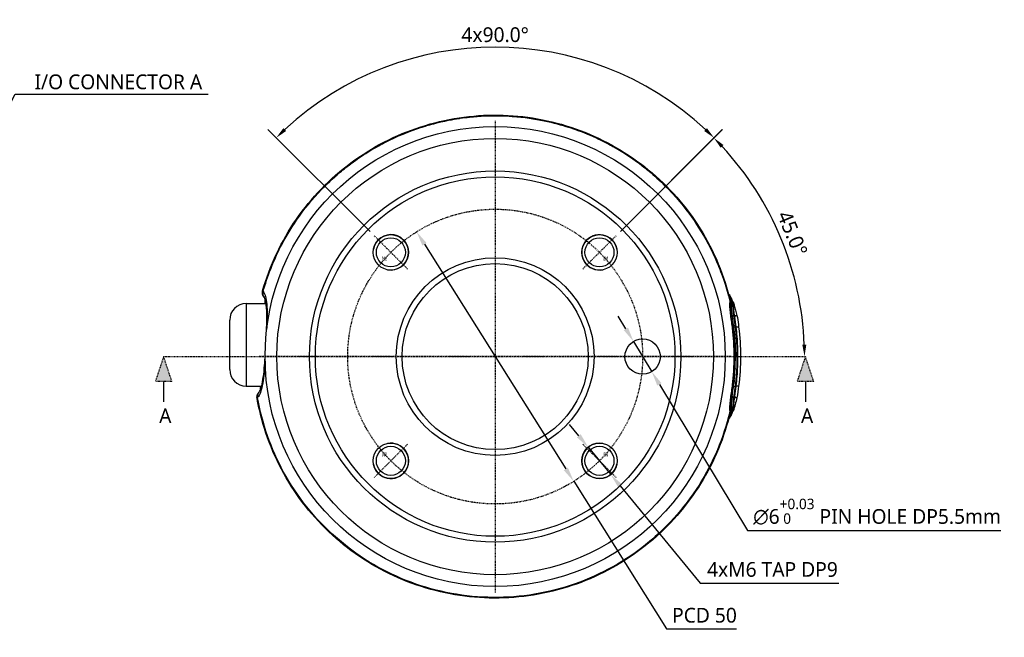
# Model space of a CAD drawing. Header units: millimetres. Extents: x 0 to 4378, y 0 to 2376.
# Tile 557 of 656: x 3424 to 3591, y 91 to 196. Entities that reach past the tile are written whole.
import ezdxf
from ezdxf.enums import TextEntityAlignment as Align

# ---------------------------------------------------------------- set-up
doc = ezdxf.new("R2010")
doc.units = ezdxf.units.MM
doc.header["$LTSCALE"] = 0.2
doc.linetypes.add('CENTER2', pattern=[1.125, 0.75, -0.125, 0.125, -0.125])
doc.linetypes.add('CENTERX2', pattern=[4, 2.5, -0.5, 0.5, -0.5])
doc.layers.add('01_Object Line', color=4, linetype='Continuous')
doc.layers.add('02_Center Line', color=1, linetype='CENTER2')
doc.layers.add('14_Mark', color=7, linetype='Continuous', true_color=0xe03c31)
doc.styles.add('Rainbow-2.5 Style', font='malgunsl.ttf')
doc.styles.get("Standard").update_dxf_attribs({"font": 'ISOCP.SHX', "bigfont": 'WHGTXT.SHX'})
doc.dimstyles.new('Rainbow-2.5 Style$2', dxfattribs={"dimtxt": 2.5, "dimasz": 2, "dimexe": 2, "dimexo": 1, "dimgap": 0.8, "dimtad": 1, "dimzin": 9, "dimdsep": 46, "dimtxsty": 'Rainbow-2.5 Style', "dimcen": 0, "dimclrd": 251, "dimclre": 251, "dimclrt": 256, "dimadec": 1, "dimazin": 0, "dimtp": 0.1, "dimtm": 0.1, "dimtfac": 0.61, "dimtmove": 0, "dimatfit": 3, "dimfxl": 1, "dimlwd": -1, "dimlwe": -1, "dimarcsym": 1})
doc.dimstyles.new('Rainbow-2.5 Style$3', dxfattribs={"dimtxt": 2.5, "dimasz": 2.5, "dimexe": 1, "dimexo": 1, "dimgap": 1, "dimtad": 1, "dimtoh": 1, "dimdsep": 46, "dimtxsty": 'Rainbow-2.5 Style', "dimcen": 0, "dimclrd": 251, "dimclre": 251, "dimclrt": 7, "dimazin": 3, "dimtp": 0.1, "dimtm": 0.1, "dimtfac": 0.71, "dimtmove": 0, "dimatfit": 3, "dimfxl": 1, "dimlwd": -1, "dimlwe": -1, "dimarcsym": 1})
doc.dimstyles.new('Rainbow-2.5 Style$7', dxfattribs={"dimtxt": 2.5, "dimasz": 2.5, "dimexe": 1, "dimexo": 1, "dimgap": 1, "dimtad": 1, "dimdsep": 46, "dimtxsty": 'Rainbow-2.5 Style', "dimcen": 0, "dimclrd": 251, "dimclre": 251, "dimclrt": 7, "dimazin": 3, "dimtp": 0.1, "dimtm": 0.1, "dimtfac": 0.71, "dimtmove": 0, "dimatfit": 3, "dimfxl": 1, "dimlwd": -1, "dimlwe": -1, "dimarcsym": 1})

# ---------------------------------------------------------------- blocks, each defined once
blk = doc.blocks.new('Blk$I38J4-5N2301B')
for p, q in [((39.49, 10.46), (39.49, 10.46)), ((-42.2, 9), (-42.2, -5)), ((-42.2, 9), (-38.82, 9)), ((-38.72, 9), (-38.72, 9)), ((-45, -2.2), (-45, 6.2)), ((-42.2, -5), (-39.58, -5)), ((-39.48, -5), (-39.48, -5))]:
    blk.add_line(p, q)
for centre, radius in [((0, 0), 39), ((0, 0), 37), ((0, 0), 31.48), ((0, 0), 30.48), ((-17.68, 17.68), 3), ((-17.68, 17.68), 2.46), ((17.68, 17.68), 3), ((17.68, 17.68), 2.46), ((0, 0), 16.77), ((0, 0), 15.77), ((25, 0), 3), ((-17.68, -17.68), 3), ((17.68, -17.68), 3), ((-17.68, -17.68), 2.46), ((17.68, -17.68), 2.46)]:
    blk.add_circle(centre, radius)
for centre, start, end in [((-42.2, 6.2), 90, 180), ((-42.2, -2.2), 180, 270)]:
    blk.add_arc(centre, 2.8, start, end)
for centre, major_axis, ratio, start_param, end_param in [((-38.41, 10.75), (-0.721, -0.692), 0.94914, 5.222817, 6.283416), ((-38.41, 10.75), (-0.721, -0.692), 0.94914, 0.000231, 0.000366), ((40.86, 6.92), (-0.43, -0.013), 0.572551, 0.497241, 0.94988), ((41.35, 6.56), (-0.56, 3.48), 0.198993, 1.415823, 1.495187), ((40.59, 6.29), (-0.36, -0.048), 0.068421, 6.045135, 6.04712), ((-37.74, 4.76), (-0.999, 0.033), 0.306864, 5.991051, 6.283189), ((-37.74, 4.76), (-0.999, 0.033), 0.306864, 0.000003, 0.000147), ((-38, 0), (-1, 0.015), 0.222199, 0.000009, 0.066809), ((-38, 0), (-1, 0.015), 0.222199, 6.283177, 6.283194), ((41.4, 0.01), (0.393, -0.002), 0.011038, 2.226159, 2.73087), ((-38.03, -0.76), (-0.997, 0.072), 0.306297, 6.283183, 6.575941), ((-39.31, -6.75), (-0.693, 0.721), 0.945259, 6.283018, 7.283935), ((-39.31, -6.75), (-0.693, 0.721), 0.945259, 6.282953, 6.283018), ((40.59, -6.29), (0.36, -0.044), 0.063005, 3.372836, 3.376814), ((40.86, -6.94), (0.43, -0.032), 0.578776, 2.218613, 2.668297), ((41.35, -6.57), (0.56, 3.48), 0.198992, 1.646411, 1.725774)]:
    blk.add_ellipse(centre, major_axis=major_axis, ratio=ratio, start_param=start_param, end_param=end_param)
for points, knots in [([(-39.42, 11.14), (-38.2, 15.45), (-36.24, 19.61), (-31.17, 26.95), (-28.01, 30.22), (-20.89, 35.52), (-16.84, 37.6), (-8.4, 40.34), (-3.9, 41.02), (4.96, 40.9), (9.45, 40.11), (17.82, 37.15), (21.81, 34.96), (28.8, 29.47), (31.88, 26.11), (36.74, 18.66), (38.58, 14.48), (39.68, 10.17)], [0, 0, 0, 0, 1.344136, 1.344136, 2.675031, 2.675031, 4.00551, 4.00551, 5.33562, 5.33562, 6.666261, 6.666261, 7.998797, 7.998797, 9.330905, 9.330905, 10.665668, 10.665668, 10.665668, 10.665668]), ([(-39.33, 11.01), (-38.61, 13.58), (-37.63, 16.13), (-36.36, 18.61), (-35.57, 20.16), (-34.67, 21.67), (-33.67, 23.12), (-32.4, 24.96), (-30.98, 26.7), (-29.43, 28.32), (-28.13, 29.68), (-26.98, 30.7), (-26.06, 31.46), (-25.35, 32.04), (-24.79, 32.47), (-24.38, 32.77), (-23.47, 33.45), (-22.54, 34.08), (-21.59, 34.67), (-20.1, 35.6), (-19.11, 36.1), (-18.68, 36.32), (-16.66, 37.36), (-14.57, 38.22), (-12.47, 38.9), (-12.34, 38.94), (-12.12, 39.01), (-11.81, 39.1), (-11.25, 39.27), (-10.38, 39.53), (-9.22, 39.79), (-7.28, 40.24), (-6.19, 40.38), (-5.92, 40.42), (-5.39, 40.5), (-4.86, 40.56), (-4.33, 40.62), (-2.59, 40.8), (-0.9, 40.88), (0.8, 40.84), (1.52, 40.83), (2.23, 40.79), (2.91, 40.74), (6.88, 40.46), (10.12, 39.64), (12.42, 38.91), (13.01, 38.72), (13.53, 38.54), (14, 38.37), (15.57, 37.8), (16.83, 37.23), (17.81, 36.76), (18.98, 36.19), (19.74, 35.77), (20.1, 35.56), (22.78, 34.04), (24.41, 32.76), (25.19, 32.15), (25.42, 31.97), (25.58, 31.84), (25.66, 31.78), (26.24, 31.3), (27.1, 30.59), (28.18, 29.57), (29.58, 28.24), (30.31, 27.38), (30.52, 27.15), (30.64, 27.02), (30.75, 26.89), (30.87, 26.76), (32.23, 25.19), (33.46, 23.51), (34.55, 21.77), (35.53, 20.22), (36.63, 18.25), (37.65, 15.83), (37.99, 15.03), (38.41, 13.97), (38.85, 12.63), (39.15, 11.69), (39.46, 10.62), (39.75, 9.41)], [-1, -1, -1, -1, -0.923133, -0.923133, -0.923133, -0.875, -0.875, -0.875, -0.8125, -0.8125, -0.8125, -0.777211, -0.777211, -0.777211, -0.75, -0.75, -0.75, -0.71875, -0.71875, -0.71875, -0.6875, -0.6875, -0.6875, -0.625, -0.625, -0.625, -0.613903, -0.613903, -0.613903, -0.59375, -0.59375, -0.59375, -0.5625, -0.5625, -0.5625, -0.547989, -0.547989, -0.547989, -0.5, -0.5, -0.5, -0.484864, -0.484864, -0.484864, -0.397359, -0.397359, -0.397359, -0.375, -0.375, -0.375, -0.346559, -0.346559, -0.346559, -0.3125, -0.3125, -0.3125, -0.264588, -0.264588, -0.264588, -0.25, -0.25, -0.25, -0.21875, -0.21875, -0.21875, -0.1875, -0.1875, -0.1875, -0.182675, -0.182675, -0.182675, -0.125, -0.125, -0.125, -0.0625, -0.0625, -0.0625, -0.025808, -0.025808, -0.025808, 0, 0, 0, 0]), ([(-39.13, 10.06), (-39.22, 10.16), (-39.31, 10.28), (-39.42, 10.53), (-39.45, 10.66), (-39.47, 10.9), (-39.45, 11.02), (-39.42, 11.14)], [0, 0, 0, 0, 0.0507772, 0.0507772, 0.0917872, 0.0917872, 0.1292013, 0.1292013, 0.1292013, 0.1292013]), ([(-39.33, 11.01), (-39.16, 10.83), (-39.03, 10.55), (-38.92, 10.18), (-38.82, 9.8), (-38.75, 9.35), (-38.7, 8.82), (-38.66, 8.28), (-38.65, 7.68), (-38.65, 7.01), (-38.65, 6.34), (-38.67, 5.63), (-38.69, 4.89)], [0, 0, 0, 0, 0.25, 0.25, 0.25, 0.5, 0.5, 0.5, 0.75, 0.75, 0.75, 0.9992638, 0.9992638, 0.9992638, 0.9992638]), ([(-38.74, 4.8), (-38.71, 5.66), (-38.69, 6.49), (-38.72, 7.96), (-38.76, 8.62), (-38.91, 9.53), (-39.01, 9.85), (-39.11, 10.04), (-39.13, 10.06), (-39.13, 10.06)], [0, 0, 0, 0, 0.2730944, 0.2730944, 0.5478871, 0.5478871, 0.7881553, 0.7881553, 0.8869228, 0.8869228, 0.8869228, 0.8869228]), ([(39.57, 10.6), (39.59, 10.57), (39.62, 10.54), (39.72, 10.4), (39.79, 10.3), (39.96, 10.03), (40.05, 9.86), (40.14, 9.69)], [0.010133, 0.010133, 0.010133, 0.010133, 0.0221129, 0.0221129, 0.0619726, 0.0619726, 0.1223725, 0.1223725, 0.1223725, 0.1223725]), ([(39.57, 10.58), (39.6, 10.53), (39.63, 10.48), (39.74, 10.27), (39.85, 10.07), (39.97, 9.58), (39.99, 9.28), (39.98, 8.95)], [28.181067, 28.181067, 28.181067, 28.181067, 28.758819, 28.758819, 30.087278, 30.087278, 31.415738, 31.415738, 31.415738, 31.415738]), ([(39.68, 10.17), (39.7, 10.11), (39.71, 10.04), (39.76, 9.73), (39.75, 9.51), (39.75, 9.41)], [-0.04823544, -0.04823544, -0.04823544, -0.04823544, -0.03728617, -0.03728617, -0.00001779, -0.00001779, -0.00001779, -0.00001779]), ([(-39.02, 9), (-39.01, 9.1), (-39, 9.2), (-38.99, 9.44), (-38.98, 9.58), (-38.97, 9.71)], [2.2142896, 2.2142896, 2.2142896, 2.2142896, 2.2621458, 2.2621458, 2.3407939, 2.3407939, 2.3407939, 2.3407939]), ([(39.75, 9.41), (39.74, 8.94), (39.77, 8.39), (39.85, 7.51), (39.89, 7.21), (39.95, 6.75), (39.97, 6.59), (40.01, 6.28), (40.03, 6.17), (40.06, 5.97)], [-0.4608596, -0.4608596, -0.4608596, -0.4608596, -0.2319778, -0.2319778, -0.1176594, -0.1176594, -0.0605125, -0.0605125, -0.000004, -0.000004, -0.000004, -0.000004]), ([(40.52, 0.01), (40.52, 0.79), (40.5, 1.57), (40.45, 2.35), (40.41, 3.13), (40.34, 3.91), (40.25, 4.68), (40.25, 4.69), (40.25, 4.69), (40.25, 4.69), (40.16, 5.46), (40.03, 6.24), (39.93, 7), (39.93, 7), (39.93, 7.01), (39.93, 7.01), (39.88, 7.4), (39.84, 7.77), (39.82, 8.12), (39.79, 8.48), (39.77, 8.81), (39.78, 9.11)], [27.547428, 27.547428, 27.547428, 27.547428, 29.915632, 29.915632, 29.915632, 32.28311, 32.28311, 32.28311, 32.293424, 32.293424, 32.293424, 34.650769, 34.650769, 34.650769, 34.666423, 34.666423, 34.666423, 35.852922, 35.852922, 35.852922, 37.039421, 37.039421, 37.039421, 37.039421]), ([(39.98, 8.95), (39.98, 8.91), (39.98, 8.87), (39.98, 8.79), (39.98, 8.74), (39.99, 8.62), (39.99, 8.54), (40, 8.39), (40, 8.33), (40.01, 8.19), (40.02, 8.11), (40.04, 7.75), (40.08, 7.39), (40.13, 6.99)], [0, 0, 0, 0, 0.0146911, 0.0146911, 0.0270405, 0.0270405, 0.0580232, 0.0580232, 0.077436, 0.077436, 0.1037284, 0.1037284, 0.1923796, 0.1923796, 0.1923796, 0.1923796]), ([(40.46, 7), (40.33, 7.84), (40.33, 8.58), (40.28, 9.08), (40.25, 9.36), (40.2, 9.57), (40.14, 9.69)], [6.83821, 6.83821, 6.83821, 6.83821, 9.362067, 9.362067, 9.362067, 10.748111, 10.748111, 10.748111, 10.748111]), ([(40.58, 6.99), (40.49, 7.65), (40.45, 8.24), (40.43, 8.66), (40.41, 8.9), (40.38, 9.09), (40.34, 9.21), (40.33, 9.25), (40.32, 9.27), (40.31, 9.3)], [7.141582, 7.141582, 7.141582, 7.141582, 9.362054, 9.362054, 9.362054, 10.573628, 10.573628, 10.573628, 10.889931, 10.889931, 10.889931, 10.889931]), ([(40.32, 9.27), (40.41, 9.06), (40.48, 8.84), (40.61, 8.38), (40.69, 8.12), (40.84, 7.57), (40.91, 7.28), (40.97, 6.99)], [0, 0, 0, 0, 0.0687662, 0.0687662, 0.1523206, 0.1523206, 0.2423805, 0.2423805, 0.2423805, 0.2423805]), ([(40.13, 6.99), (40.13, 6.95), (40.14, 6.92), (40.14, 6.89), (40.19, 6.59), (40.23, 6.29), (40.27, 5.99), (40.32, 5.66), (40.37, 5.32), (40.41, 4.99)], [33.655801, 33.655801, 33.655801, 33.655801, 33.760716, 33.760716, 33.760716, 34.688162, 34.688162, 34.688162, 35.7207, 35.7207, 35.7207, 35.7207]), ([(40.13, 6.99), (40.15, 6.88), (40.16, 6.77), (40.18, 6.66), (40.18, 6.65), (40.18, 6.64), (40.18, 6.63)], [16.2049031, 16.2049031, 16.2049031, 16.2049031, 16.5350251, 16.5350251, 16.5350251, 16.5670172, 16.5670172, 16.5670172, 16.5670172]), ([(40.73, 4.99), (40.72, 5.08), (40.71, 5.17), (40.7, 5.27), (40.69, 5.28), (40.69, 5.3), (40.69, 5.32), (40.67, 5.43), (40.66, 5.55), (40.64, 5.66), (40.63, 5.77), (40.61, 5.88), (40.6, 5.99), (40.58, 6.1), (40.57, 6.21), (40.55, 6.32), (40.54, 6.44), (40.52, 6.55), (40.51, 6.66), (40.49, 6.77), (40.47, 6.88), (40.46, 7)], [4.856578, 4.856578, 4.856578, 4.856578, 5.128657, 5.128657, 5.128657, 5.185049, 5.185049, 5.185049, 5.513346, 5.513346, 5.513346, 5.841966, 5.841966, 5.841966, 6.171736, 6.171736, 6.171736, 6.503514, 6.503514, 6.503514, 6.83821, 6.83821, 6.83821, 6.83821]), ([(40.58, 6.99), (40.63, 6.99), (40.69, 6.99), (40.73, 6.99), (40.89, 6.99), (40.97, 6.99), (40.97, 6.99)], [-8.25646, -8.25646, -8.25646, -8.25646, -7.624618, -7.624618, -7.624618, -5.44854, -5.44854, -5.44854, -5.44854]), ([(40.85, 4.99), (40.85, 5.01), (40.85, 5.03), (40.78, 5.61), (40.7, 6.16), (40.62, 6.71)], [5.066455, 5.066455, 5.066455, 5.066455, 5.128657, 5.128657, 6.83821, 6.83821, 6.83821, 6.83821]), ([(40.97, 6.99), (41.09, 6.48), (41.15, 5.97), (41.24, 5.3), (41.26, 5.15), (41.27, 4.99)], [0, 0, 0, 0, 0.1551388, 0.1551388, 0.2022234, 0.2022234, 0.2022234, 0.2022234]), ([(40.06, 5.97), (40.36, 3.98), (40.5, 1.99), (40.5, -2), (40.36, -3.98), (40.06, -5.97)], [0, 0, 0, 0, 0.604975, 0.604975, 1.212492, 1.212492, 1.212492, 1.212492]), ([(40.41, 4.99), (40.51, 4.16), (40.59, 3.34), (40.69, 1.68), (40.72, 0.85), (40.72, 0.02)], [35.720723, 35.720723, 35.720723, 35.720723, 38.259702, 38.259702, 40.798705, 40.798705, 40.798705, 40.798705]), ([(41.04, 0.01), (41.04, 0.84), (41.01, 1.67), (40.94, 2.92), (40.9, 3.34), (40.83, 4.16), (40.78, 4.58), (40.73, 4.99)], [-0.4980541, -0.4980541, -0.4980541, -0.4980541, -0.2482966, -0.2482966, -0.1249533, -0.1249533, -0.0001115, -0.0001115, -0.0001115, -0.0001115]), ([(41.16, 0.02), (41.16, 0.58), (41.14, 1.14), (41.12, 1.7), (41.1, 2.26), (41.07, 2.82), (41.02, 3.38), (40.98, 3.91), (40.92, 4.45), (40.85, 4.99)], [0, 0, 0, 0, 1.709554, 1.709554, 1.709554, 3.419104, 3.419104, 3.419104, 5.066451, 5.066451, 5.066451, 5.066451]), ([(41.27, 4.99), (41.27, 4.99), (41.19, 4.99), (41.02, 4.99), (40.97, 4.99), (40.91, 4.99), (40.85, 4.99)], [5.554248, 5.554248, 5.554248, 5.554248, 7.771433, 7.771433, 7.771433, 8.384461, 8.384461, 8.384461, 8.384461]), ([(39.78, -9.12), (39.78, -8.81), (39.79, -8.48), (39.82, -8.13), (39.84, -7.77), (39.88, -7.4), (39.93, -7.01), (40.03, -6.25), (40.16, -5.47), (40.25, -4.69), (40.34, -3.91), (40.41, -3.14), (40.45, -2.36), (40.45, -2.35), (40.45, -2.35), (40.45, -2.34), (40.5, -1.57), (40.52, -0.79), (40.52, -0.02), (40.52, -0.01), (40.52, 0), (40.52, 0.01)], [-37.039421, -37.039421, -37.039421, -37.039421, -35.852961, -35.852961, -35.852961, -34.66644, -34.66644, -34.66644, -32.296832, -32.296832, -32.296832, -29.935323, -29.935323, -29.935323, -29.920458, -29.920458, -29.920458, -27.574383, -27.574383, -27.574383, -27.547428, -27.547428, -27.547428, -27.547428]), ([(40.41, -4.99), (40.51, -4.16), (40.59, -3.33), (40.69, -1.66), (40.72, -0.82), (40.72, 0.02)], [35.720722, 35.720722, 35.720722, 35.720722, 38.259702, 38.259702, 40.798705, 40.798705, 40.798705, 40.798705]), ([(40.72, 0.02), (40.76, 0.01), (40.79, 0.01), (40.83, 0), (40.88, 0), (40.93, 0), (40.97, 0), (41, 0.01), (41.02, 0.01), (41.04, 0.01)], [-1.0896743, -1.0896743, -1.0896743, -1.0896743, -0.7634499, -0.7634499, -0.7634499, -0.3184296, -0.3184296, -0.3184296, -0.1133023, -0.1133023, -0.1133023, -0.1133023]), ([(40.73, -4.99), (40.78, -4.58), (40.83, -4.16), (40.91, -3.33), (40.94, -2.91), (41.01, -1.66), (41.04, -0.83), (41.04, 0.01)], [-0.4984902, -0.4984902, -0.4984902, -0.4984902, -0.3746356, -0.3746356, -0.2508217, -0.2508217, -0.0000001, -0.0000001, -0.0000001, -0.0000001]), ([(40.85, -4.99), (40.92, -4.45), (40.98, -3.91), (41.02, -3.36), (41.11, -2.24), (41.16, -1.11), (41.16, 0.02)], [-5.096168, -5.096168, -5.096168, -5.096168, -3.432831, -3.432831, -3.432831, 0, 0, 0, 0]), ([(41.16, 0.02), (41.32, 0.01), (41.44, 0.01), (41.5, 0), (41.55, 0), (41.58, 0), (41.58, 0)], [0.073579, 0.073579, 0.073579, 0.073579, 1.773456, 1.773456, 1.773456, 2.983853, 2.983853, 2.983853, 2.983853]), ([(-38.99, -0.78), (-39.04, -1.47), (-39.1, -2.19), (-39.17, -2.91), (-39.28, -3.94), (-39.38, -4.47), (-39.43, -4.71), (-39.43, -4.71), (-39.43, -4.72), (-39.43, -4.72), (-39.48, -4.98), (-39.57, -5.51), (-39.78, -6.07), (-39.92, -6.47), (-40.09, -6.74), (-40.26, -6.92)], [-1, -1, -1, -1, -0.75, -0.75, -0.75, -0.5, -0.5, -0.5, -0.494157, -0.494157, -0.494157, -0.25, -0.25, -0.25, 0, 0, 0, 0]), ([(-40, -6.03), (-39.99, -6.01), (-39.91, -5.92), (-39.74, -5.55), (-39.65, -5.29), (-39.47, -4.57), (-39.38, -4.06), (-39.21, -2.88), (-39.14, -2.16), (-39.06, -1.18), (-39.05, -0.94), (-39.03, -0.69)], [0, 0, 0, 0, 0.1742679, 0.1742679, 0.3518092, 0.3518092, 0.5727297, 0.5727297, 0.8189131, 0.8189131, 0.8960259, 0.8960259, 0.8960259, 0.8960259]), ([(-39.77, -5.61), (-39.76, -5.49), (-39.76, -5.36), (-39.75, -5.15), (-39.74, -5.08), (-39.74, -5)], [0.506733, 0.506733, 0.506733, 0.506733, 0.5792961, 0.5792961, 0.6165062, 0.6165062, 0.6165062, 0.6165062]), ([(40.13, -6.99), (40.13, -6.96), (40.14, -6.93), (40.14, -6.89), (40.19, -6.59), (40.23, -6.3), (40.27, -6), (40.32, -5.67), (40.37, -5.33), (40.41, -4.99)], [33.655801, 33.655801, 33.655801, 33.655801, 33.760753, 33.760753, 33.760753, 34.688313, 34.688313, 34.688313, 35.7207, 35.7207, 35.7207, 35.7207]), ([(40.46, -7), (40.47, -6.88), (40.49, -6.77), (40.51, -6.66), (40.52, -6.55), (40.54, -6.44), (40.55, -6.33), (40.57, -6.22), (40.58, -6.11), (40.6, -6), (40.61, -5.89), (40.63, -5.77), (40.64, -5.66), (40.66, -5.55), (40.67, -5.44), (40.69, -5.33), (40.69, -5.31), (40.69, -5.29), (40.7, -5.26), (40.71, -5.17), (40.72, -5.08), (40.73, -4.99)], [-6.865662, -6.865662, -6.865662, -6.865662, -6.53091, -6.53091, -6.53091, -6.199058, -6.199058, -6.199058, -5.869205, -5.869205, -5.869205, -5.540502, -5.540502, -5.540502, -5.212131, -5.212131, -5.212131, -5.149247, -5.149247, -5.149247, -4.883582, -4.883582, -4.883582, -4.883582]), ([(40.62, -6.72), (40.7, -6.16), (40.78, -5.6), (40.85, -5.03), (40.85, -5.01), (40.85, -4.99)], [-6.865662, -6.865662, -6.865662, -6.865662, -5.149247, -5.149247, -5.09617, -5.09617, -5.09617, -5.09617]), ([(41.27, -4.99), (41.27, -4.99), (41.19, -4.99), (41.02, -4.99), (40.97, -4.99), (40.91, -4.99), (40.85, -4.99)], [5.554252, 5.554252, 5.554252, 5.554252, 7.771433, 7.771433, 7.771433, 8.384461, 8.384461, 8.384461, 8.384461]), ([(-40.36, -7.04), (-40.38, -6.92), (-40.38, -6.8), (-40.34, -6.56), (-40.3, -6.45), (-40.2, -6.25), (-40.13, -6.17), (-40.04, -6.07), (-40.02, -6.05), (-40, -6.03)], [0, 0, 0, 0, 0.0380915, 0.0380915, 0.0754512, 0.0754512, 0.113412, 0.113412, 0.1242242, 0.1242242, 0.1242242, 0.1242242]), ([(40.06, -5.97), (40.03, -6.17), (40.01, -6.27), (39.96, -6.59), (39.94, -6.74), (39.88, -7.2), (39.85, -7.51), (39.77, -8.39), (39.74, -8.94), (39.75, -9.41)], [-0.3780935, -0.3780935, -0.3780935, -0.3780935, -0.3289343, -0.3289343, -0.2821356, -0.2821356, -0.188521, -0.188521, -0.0002986, -0.0002986, -0.0002986, -0.0002986]), ([(40.18, -6.64), (40.18, -6.64), (40.18, -6.65), (40.18, -6.66), (40.16, -6.77), (40.15, -6.88), (40.13, -6.99)], [-16.5926459, -16.5926459, -16.5926459, -16.5926459, -16.565263, -16.565263, -16.565263, -16.2347997, -16.2347997, -16.2347997, -16.2347997]), ([(39.68, -10.17), (38.59, -14.43), (36.78, -18.57), (31.97, -25.99), (28.91, -29.36), (21.94, -34.88), (17.95, -37.09), (9.59, -40.07), (5.11, -40.89), (-3.76, -41.03), (-8.27, -40.36), (-16.74, -37.66), (-20.8, -35.57), (-27.94, -30.28), (-31.1, -27.02), (-36.16, -19.75), (-38.12, -15.64), (-39.77, -9.95), (-40.1, -8.5), (-40.36, -7.04)], [0, 0, 0, 0, 1.319386, 1.319386, 2.652362, 2.652362, 3.984445, 3.984445, 5.315561, 5.315561, 6.64715, 6.64715, 7.982448, 7.982448, 9.310523, 9.310523, 10.641098, 10.641098, 11.086445, 11.086445, 11.086445, 11.086445]), ([(39.75, -9.41), (38.71, -13.79), (36.95, -17.99), (34.56, -21.78), (33.31, -23.76), (31.86, -25.67), (30.28, -27.42), (28.69, -29.17), (26.97, -30.77), (25.12, -32.21), (23.27, -33.66), (21.26, -34.96), (19.18, -36.07), (17.09, -37.18), (14.93, -38.09), (12.7, -38.82), (10.46, -39.56), (8.13, -40.1), (5.8, -40.44), (3.46, -40.77), (1.11, -40.9), (-1.24, -40.83), (-5.96, -40.69), (-10.7, -39.71), (-15.09, -37.96), (-17.29, -37.08), (-19.39, -36.03), (-21.39, -34.8), (-23.39, -33.57), (-25.31, -32.15), (-27.08, -30.58), (-28.85, -29.02), (-30.46, -27.32), (-31.93, -25.48), (-33.39, -23.64), (-34.72, -21.65), (-35.85, -19.58), (-38.01, -15.63), (-39.49, -11.38), (-40.26, -6.92)], [0, 0, 0, 0, 0.1205223, 0.1205223, 0.1205223, 0.1837668, 0.1837668, 0.1837668, 0.2470112, 0.2470112, 0.2470112, 0.3102557, 0.3102557, 0.3102557, 0.3735002, 0.3735002, 0.3735002, 0.4367446, 0.4367446, 0.4367446, 0.4999891, 0.4999891, 0.4999891, 0.6264781, 0.6264781, 0.6264781, 0.6897225, 0.6897225, 0.6897225, 0.752967, 0.752967, 0.752967, 0.8162115, 0.8162115, 0.8162115, 0.879456, 0.879456, 0.879456, 1, 1, 1, 1]), ([(40.13, -6.99), (40.08, -7.33), (40.05, -7.67), (40.03, -7.98), (40.02, -8), (40.02, -8.01), (40.02, -8.03), (40, -8.36), (39.98, -8.67), (39.98, -8.95)], [-33.655783, -33.655783, -33.655783, -33.655783, -32.588177, -32.588177, -32.588177, -32.535769, -32.535769, -32.535769, -31.415738, -31.415738, -31.415738, -31.415738]), ([(40.14, -9.69), (40.2, -9.58), (40.25, -9.37), (40.28, -9.09), (40.33, -8.58), (40.33, -7.85), (40.46, -7)], [-10.776676, -10.776676, -10.776676, -10.776676, -9.390513, -9.390513, -9.390513, -6.865662, -6.865662, -6.865662, -6.865662]), ([(40.24, -9.39), (40.28, -9.37), (40.31, -9.31), (40.34, -9.22), (40.38, -9.09), (40.41, -8.9), (40.44, -8.48), (40.45, -8.26), (40.47, -8.01), (40.5, -7.71), (40.53, -7.36), (40.58, -6.99)], [-11.532711, -11.532711, -11.532711, -11.532711, -10.602154, -10.602154, -10.602154, -9.390513, -9.390513, -8.401614, -8.401614, -8.401614, -7.169191, -7.169191, -7.169191, -7.169191]), ([(40.97, -6.99), (40.88, -7.38), (40.79, -7.77), (40.63, -8.34), (40.58, -8.52), (40.46, -8.89), (40.4, -9.08), (40.32, -9.27)], [0, 0, 0, 0, 0.1203404, 0.1203404, 0.1813036, 0.1813036, 0.2422637, 0.2422637, 0.2422637, 0.2422637]), ([(40.97, -6.99), (40.97, -6.99), (40.89, -6.99), (40.73, -6.99), (40.69, -6.99), (40.63, -6.99), (40.58, -6.99)], [5.448548, 5.448548, 5.448548, 5.448548, 7.624618, 7.624618, 7.624618, 8.25646, 8.25646, 8.25646, 8.25646]), ([(39.98, -8.95), (39.99, -9.28), (39.97, -9.58), (39.85, -10.08), (39.74, -10.28), (39.63, -10.49), (39.6, -10.54), (39.57, -10.59)], [-31.415738, -31.415738, -31.415738, -31.415738, -30.087278, -30.087278, -28.758819, -28.758819, -28.157904, -28.157904, -28.157904, -28.157904]), ([(40.14, -9.69), (40.1, -9.77), (40.06, -9.85), (39.96, -10.03), (39.9, -10.14), (39.75, -10.37), (39.66, -10.49), (39.57, -10.61)], [0, 0, 0, 0, 0.0274627, 0.0274627, 0.0667518, 0.0667518, 0.1125788, 0.1125788, 0.1125788, 0.1125788]), ([(39.68, -10.17), (39.7, -10.11), (39.71, -10.04), (39.76, -9.73), (39.75, -9.51), (39.75, -9.41)], [0.0421098, 0.0421098, 0.0421098, 0.0421098, 0.0713463, 0.0713463, 0.1704652, 0.1704652, 0.1704652, 0.1704652])]:
    blk.add_open_spline(points, degree=3, knots=knots)
for points in [[(-39.33, 11.01), (-39.4, 11.06), (-39.43, 11.1), (-39.42, 11.14)], [(-39.42, 11.14), (-39.42, 11.14), (-39.42, 11.14), (-39.42, 11.14)], [(-38.98, 10.34), (-38.98, 10.34), (-38.98, 10.35), (-38.98, 10.36)], [(39.74, 9.74), (39.78, 9.55), (39.79, 9.34), (39.78, 9.11)], [(39.78, 9.11), (39.77, 9.12), (39.76, 9.13), (39.75, 9.13)], [(39.78, 9.11), (39.85, 9.06), (39.91, 9), (39.98, 8.95)], [(40.31, 9.3), (40.29, 9.35), (40.27, 9.37), (40.24, 9.38)], [(40.24, 9.38), (40.24, 9.38), (40.24, 9.38), (40.24, 9.38)], [(40.13, 6.99), (40.25, 6.99), (40.36, 6.99), (40.46, 7)], [(-38.82, 3.79), (-38.78, 4.13), (-38.75, 4.47), (-38.74, 4.8)], [(40.73, 4.99), (40.63, 4.99), (40.53, 4.99), (40.41, 4.99)], [(40.46, 4.6), (40.48, 4.4), (40.5, 4.21), (40.52, 4.01)], [(41.27, 4.99), (41.27, 4.99), (41.27, 4.99), (41.27, 4.99)], [(41.27, 4.99), (41.48, 3.34), (41.58, 1.67), (41.58, 0)], [(40.66, 2.08), (40.67, 2.07), (40.67, 2.06), (40.67, 2.05)], [(-39.03, -0.69), (-39.01, -0.46), (-39.01, -0.22), (-39, 0.01)], [(-39, 0.01), (-39, 0.1), (-39, 0.19), (-39, 0.28)], [(40.5, 0.01), (40.51, 0.01), (40.51, 0.01), (40.52, 0.01)], [(40.52, 0.01), (40.58, 0), (40.65, 0), (40.72, 0.02)], [(41.58, 0), (41.58, -1.67), (41.48, -3.34), (41.27, -4.99)], [(40.67, -2.02), (40.67, -2.03), (40.67, -2.04), (40.67, -2.05)], [(40.41, -4.99), (40.53, -4.99), (40.63, -4.99), (40.73, -4.99)], [(40.52, -4.02), (40.5, -4.22), (40.48, -4.41), (40.46, -4.61)], [(41.27, -4.99), (41.19, -5.66), (41.12, -6.34), (40.97, -6.99)], [(41.27, -4.99), (41.27, -4.99), (41.27, -4.99), (41.27, -4.99)], [(-40.36, -7.04), (-40.36, -7), (-40.33, -6.96), (-40.26, -6.92)], [(-40.36, -7.04), (-40.36, -7.04), (-40.36, -7.04), (-40.36, -7.04)], [(40.46, -7), (40.36, -6.99), (40.25, -6.99), (40.13, -6.99)], [(39.74, -9.14), (39.76, -9.13), (39.77, -9.12), (39.78, -9.12)], [(39.78, -9.12), (39.79, -9.35), (39.78, -9.56), (39.74, -9.75)], [(39.78, -9.12), (39.85, -9.06), (39.91, -9.01), (39.98, -8.95)], [(40.24, -9.39), (40.24, -9.39), (40.24, -9.39), (40.24, -9.39)], [(39.41, -10.74), (39.41, -10.74), (39.41, -10.75), (39.41, -10.75)], [(39.48, -10.47), (39.48, -10.48), (39.48, -10.48), (39.47, -10.49)]]:
    blk.add_open_spline(points, degree=3)
at = {"layer": '01_Object Line'}
for centre, start, end in [((-17.68, 17.68), 259.2, 169.2), ((17.68, 17.68), 10.8, 280.8), ((-17.68, -17.68), 190.8, 100.8), ((17.68, -17.68), 79.2, 349.2)]:
    blk.add_arc(centre, 3, start, end, dxfattribs=at)
at = {"layer": '02_Center Line'}
for p, q in [((0, 40), (0, -40)), ((-14.85, 14.85), (-20.51, 20.51)), ((14.85, 14.85), (20.51, 20.51)), ((40, 0), (-40, 0)), ((-14.85, -14.85), (-20.51, -20.51)), ((14.85, -14.85), (20.51, -20.51))]:
    blk.add_line(p, q, dxfattribs=at)
blk.add_circle((0, 0), 25, dxfattribs=at)
at = {"color": 8, "width": 0.6}
blk.add_text('M6', height=0.75, dxfattribs=at).set_placement((-18.74, 16.62), align=Align.MIDDLE_CENTER)
at = {"color": 8, "text_generation_flag": 2, "width": 0.6}
blk.add_text('M6', height=0.75, dxfattribs=at).set_placement((18.74, 16.62), align=Align.MIDDLE_CENTER)
blk.add_text('M6', height=0.75, rotation=180, dxfattribs=at).set_placement((-18.74, -16.62), align=Align.MIDDLE_CENTER)
at = {"color": 8, "width": 0.6}
blk.add_text('M6', height=0.75, rotation=180, dxfattribs=at).set_placement((18.74, -16.62), align=Align.MIDDLE_CENTER)
blk = doc.blocks.new('A$Cdb6af115')
at = {"layer": '14_Mark', "linetype": 'CENTERX2'}
blk.add_hatch(color=256, dxfattribs=at).paths.add_polyline_path([(0, 0), (6, -2), (6, 2)])
for p, q in [((6, 2), (0, 0)), ((0, 0), (6, -2)), ((6, 2), (6, -2))]:
    blk.add_line(p, q)
at = {"layer": '14_Mark'}
blk.add_line((6, 0), (11, 0), dxfattribs=at)
blk = doc.blocks.new('*D138')
at = {"color": 251, "linetype": 'ByBlock', "transparency": 16777216}
for p, q in [((3518.99, 125.59), (3517.4, 127.52)), ((3520.58, 123.66), (3524.4, 119.03)), ((3525.99, 117.1), (3539.58, 100.62)), ((3539.58, 100.62), (3563.05, 100.62))]:
    blk.add_line(p, q, dxfattribs=at)
at = {"color": 251, "transparency": 16777216}
for points in [[(3519.31, 125.86), (3518.67, 125.33), (3520.58, 123.66)], [(3526.31, 117.37), (3525.67, 116.84), (3524.4, 119.03)]]:
    blk.add_solid(points, dxfattribs=at)
at = {"layer": 'Defpoints', "color": 0, "transparency": 16777216}
for p in [(3520.58, 123.66), (3524.4, 119.03)]:
    blk.add_point(p, dxfattribs=at)
at = {"color": 7, "transparency": 16777216, "insert": (3551.81, 102.91), "char_height": 2.5, "attachment_point": 5, "style": 'Rainbow-2.5 Style'}
blk.add_mtext('4xM6 TAP DP9', dxfattribs=at)
blk = doc.blocks.new('*D139')
at = {"color": 251, "linetype": 'ByBlock', "transparency": 16777216}
for p, q in [((3492.83, 158.07), (3516.79, 119.98)), ((3518.12, 117.87), (3533.86, 92.85)), ((3533.86, 92.85), (3545.72, 92.85))]:
    blk.add_line(p, q, dxfattribs=at)
at = {"color": 251, "transparency": 16777216}
for points in [[(3493.19, 158.29), (3492.48, 157.85), (3491.5, 160.19)], [(3517.14, 120.2), (3516.44, 119.76), (3518.12, 117.87)]]:
    blk.add_solid(points, dxfattribs=at)
at = {"layer": 'Defpoints', "color": 0, "transparency": 16777216}
for p in [(3491.5, 160.19), (3518.12, 117.87)]:
    blk.add_point(p, dxfattribs=at)
at = {"color": 7, "transparency": 16777216, "insert": (3540.29, 95.14), "char_height": 2.5, "attachment_point": 5, "style": 'Rainbow-2.5 Style'}
blk.add_mtext('PCD 50', dxfattribs=at)
blk = doc.blocks.new('*D140')
at = {"color": 251, "linetype": 'ByBlock', "transparency": 16777216}
for p, q in [((3526.97, 143.73), (3525.68, 145.88)), ((3528.26, 141.59), (3531.36, 136.46)), ((3532.65, 134.31), (3547.6, 109.53)), ((3547.6, 109.53), (3590.51, 109.53))]:
    blk.add_line(p, q, dxfattribs=at)
at = {"color": 251, "transparency": 16777216}
for points in [[(3527.33, 143.95), (3526.61, 143.52), (3528.26, 141.59)], [(3533.01, 134.53), (3532.29, 134.1), (3531.36, 136.46)]]:
    blk.add_solid(points, dxfattribs=at)
at = {"layer": 'Defpoints', "color": 0, "transparency": 16777216}
for p in [(3528.26, 141.59), (3531.36, 136.46)]:
    blk.add_point(p, dxfattribs=at)
at = {"color": 7, "transparency": 16777216, "insert": (3569.55, 112.71), "char_height": 2.5, "attachment_point": 5, "style": 'Rainbow-2.5 Style'}
blk.add_mtext('∅6{}{\\H0.71x;\\C3;\\S+0.03^  0;}{{}} PIN HOLE DP5.5mm', dxfattribs=at)
blk = doc.blocks.new('*D155')
at = {"color": 251, "linetype": 'ByBlock', "transparency": 16777216}
blk.add_line((3526.03, 160.24), (3543.31, 177.52), dxfattribs=at)
blk.add_arc((3504.81, 139.03), 52.44, 2.1853, 42.8147, dxfattribs=at)
at = {"color": 251, "transparency": 16777216}
for points in [[(3543.04, 174.44), (3543.52, 174.9), (3541.89, 176.11)], [(3557.55, 141.03), (3556.88, 141.02), (3557.25, 139.03)]]:
    blk.add_solid(points, dxfattribs=at)
at = {"layer": 'Defpoints', "color": 0, "transparency": 16777216}
for p in [(3525.32, 159.53), (3519.66, 153.88), (3555.47, 152.6), (3448.62, 139.03), (3557.4, 139.03)]:
    blk.add_point(p, dxfattribs=at)
at = {"transparency": 16777216, "insert": (3555.2, 159.9), "char_height": 2.5, "attachment_point": 5, "rotation": 292.5, "style": 'Rainbow-2.5 Style'}
blk.add_mtext('45.0°', dxfattribs=at)
blk = doc.blocks.new('*D141')
at = {"color": 251, "linetype": 'ByBlock', "transparency": 16777216}
for p, q in [((3483.6, 160.24), (3466.29, 177.55)), ((3526.03, 160.24), (3543.33, 177.55))]:
    blk.add_line(p, q, dxfattribs=at)
blk.add_arc((3504.81, 139.03), 52.48, 47.1838, 132.8162, dxfattribs=at)
at = {"color": 251, "transparency": 16777216}
for points in [[(3469.38, 177.28), (3468.91, 177.76), (3467.7, 176.13)], [(3540.71, 177.76), (3540.25, 177.28), (3541.92, 176.13)]]:
    blk.add_solid(points, dxfattribs=at)
at = {"layer": 'Defpoints', "color": 0, "transparency": 16777216}
for p in [(3518.39, 189.72), (3484.31, 159.53), (3525.32, 159.53), (3489.96, 153.88), (3519.66, 153.88)]:
    blk.add_point(p, dxfattribs=at)
at = {"transparency": 16777216, "insert": (3504.81, 193.6), "char_height": 2.5, "attachment_point": 5, "style": 'Rainbow-2.5 Style'}
blk.add_mtext('4x90.0°', dxfattribs=at)

msp = doc.modelspace()

# ---------------------------------------------------------------- linework, layer by layer
at = {"layer": '02_Center Line'}
msp.add_line((3448.615, 139.026), (3557.4, 139.026), dxfattribs=at)

# ---------------------------------------------------------------- block references
msp.add_blockref('Blk$I38J4-5N2301B', (3504.812, 139.026))
at = {"layer": '02_Center Line', "linetype": 'CENTERX2', "xscale": 0.7, "yscale": 0.7, "zscale": 0.7, "rotation": 270}
for p in [(3448.615, 139.026), (3557.4, 139.026)]:
    msp.add_blockref('A$Cdb6af115', p, dxfattribs=at)

# ---------------------------------------------------------------- texts
at = {"insert": (3426.725, 184.338), "char_height": 2.5, "attachment_point": 7, "style": 'Rainbow-2.5 Style'}
msp.add_mtext('I/O CONNECTOR A', dxfattribs=at)
at = {"layer": '02_Center Line', "linetype": 'CENTERX2', "char_height": 2.5, "attachment_point": 7, "style": 'Rainbow-2.5 Style'}
for insert in [(3447.862, 127.743), (3556.647, 127.743)]:
    msp.add_mtext('A', dxfattribs=dict(at, insert=insert))

# ---------------------------------------------------------------- dimensions: what is measured, and where the dimension line sits
dim = msp.add_angular_dim_2l(base=(3518.394, 189.715), line1=((3489.963, 153.875), (3484.306, 159.532)), line2=((3519.661, 153.875), (3525.318, 159.532)), text='4x<>', dimstyle='Rainbow-2.5 Style$2')
dim.commit()
dim.dimension.update_dxf_attribs({"geometry": '*D141', "text_midpoint": (3504.812, 193.596)})
dim = msp.add_angular_dim_2l(base=(3555.466, 152.599), line1=((3519.661, 153.875), (3525.318, 159.532)), line2=((3448.615, 139.026), (3557.4, 139.026)), dimstyle='Rainbow-2.5 Style$2')
dim.commit()
dim.dimension.update_dxf_attribs({"geometry": '*D155', "text_midpoint": (3555.195, 159.896)})
dim = msp.add_diameter_dim_2p(p1=(3491.502, 160.187), p2=(3518.122, 117.865), dimstyle='Rainbow-2.5 Style$3', override={"dimpost": 'PCD <>', "dimatfit": 2})
dim.commit()
dim.dimension.update_dxf_attribs({"geometry": '*D139', "text_midpoint": (3540.289, 92.848), "dimtype": 163})
for p1, p2, text, override, picture, middle in [((3528.261, 141.593), (3531.36, 136.455), '<>{}{\\H0.71x;\\C3;\\S+0.03^  0;}{{}} PIN HOLE DP5.5mm', {"dimtp": 0.03, "dimtm": 0, "dimatfit": 2}, '*D140', (3569.553, 109.527)), ((3520.581, 123.661), (3524.398, 119.032), '4xM<> TAP DP9', {"dimpost": '<>', "dimatfit": 2}, '*D138', (3551.813, 100.617))]:
    dim = msp.add_diameter_dim_2p(p1=p1, p2=p2, text=text, dimstyle='Rainbow-2.5 Style$3', override=override)
    dim.commit()
    dim.dimension.update_dxf_attribs({"geometry": picture, "text_midpoint": middle, "dimtype": 163})

# ---------------------------------------------------------------- leaders
at = {"annotation_type": 0, "has_hookline": 1, "hookline_direction": 0, "text_width": 29.419}
msp.add_leader([(3401.299, 140.643), (3423.425, 183.538), (3425.925, 183.538)], dimstyle='Rainbow-2.5 Style$7', override={"dimgap": 0.8, "dimtad": 1}, dxfattribs=at)

doc.saveas('drawing.dxf')
